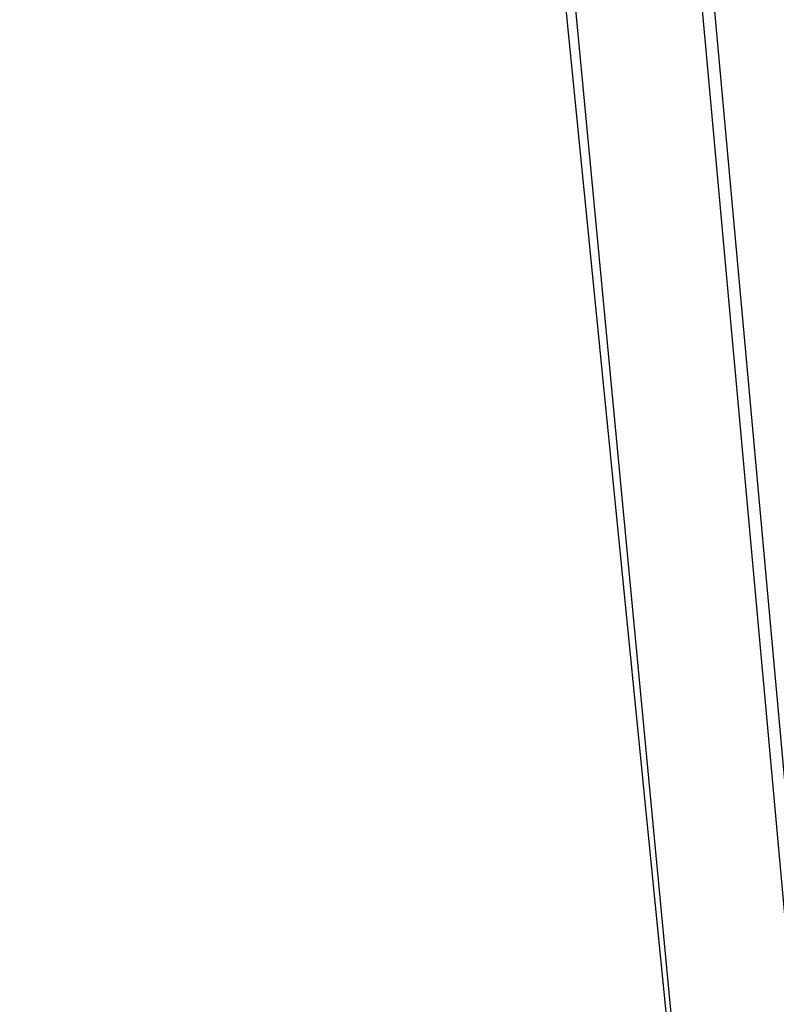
# Model space of a CAD drawing. Header units: feet. Extents: x -79 to 198, y -22 to 181.
# Tile 892 of 982: x 137.0572 to 137.1347, y 126.7838 to 126.8846. Entities that reach past the tile are written whole.
import ezdxf

# ---------------------------------------------------------------- set-up
doc = ezdxf.new("R2010")
doc.units = ezdxf.units.FT
doc.layers.add('A-LINEA', color=7, linetype='CONTINUOUS')

msp = doc.modelspace()

# ---------------------------------------------------------------- linework, layer by layer
at = {"layer": 'A-LINEA'}
for points in [[(136.5733, 126.6178), (136.5333, 126.9111), (137.12, 126.9778), (137.1467, 126.6844), (136.5733, 126.6178)], [(136.5733, 126.6178), (136.5333, 126.9111), (137.12, 126.9778), (137.1467, 126.6844), (136.5733, 126.6178)], [(136.5867, 126.6311), (136.5467, 126.8978), (137.1067, 126.9644), (137.1333, 126.6844), (136.5867, 126.6311)], [(136.5467, 126.9111), (136.5733, 126.6178), (137.1467, 126.6711), (137.12, 126.9644), (136.5467, 126.9111)], [(136.5867, 126.6311), (136.5467, 126.8978), (137.1067, 126.9644), (137.1333, 126.6844), (136.5867, 126.6311)], [(136.5467, 126.9111), (136.5733, 126.6178), (137.1467, 126.6711), (137.12, 126.9644), (136.5467, 126.9111)], [(136.56, 126.8978), (136.5733, 126.6311), (137.1333, 126.6844), (137.1067, 126.9511), (136.56, 126.8978)], [(136.56, 126.8978), (136.5733, 126.6311), (137.1333, 126.6844), (137.1067, 126.9511), (136.56, 126.8978)]]:
    msp.add_lwpolyline(points, dxfattribs=at)

doc.saveas('drawing.dxf')
